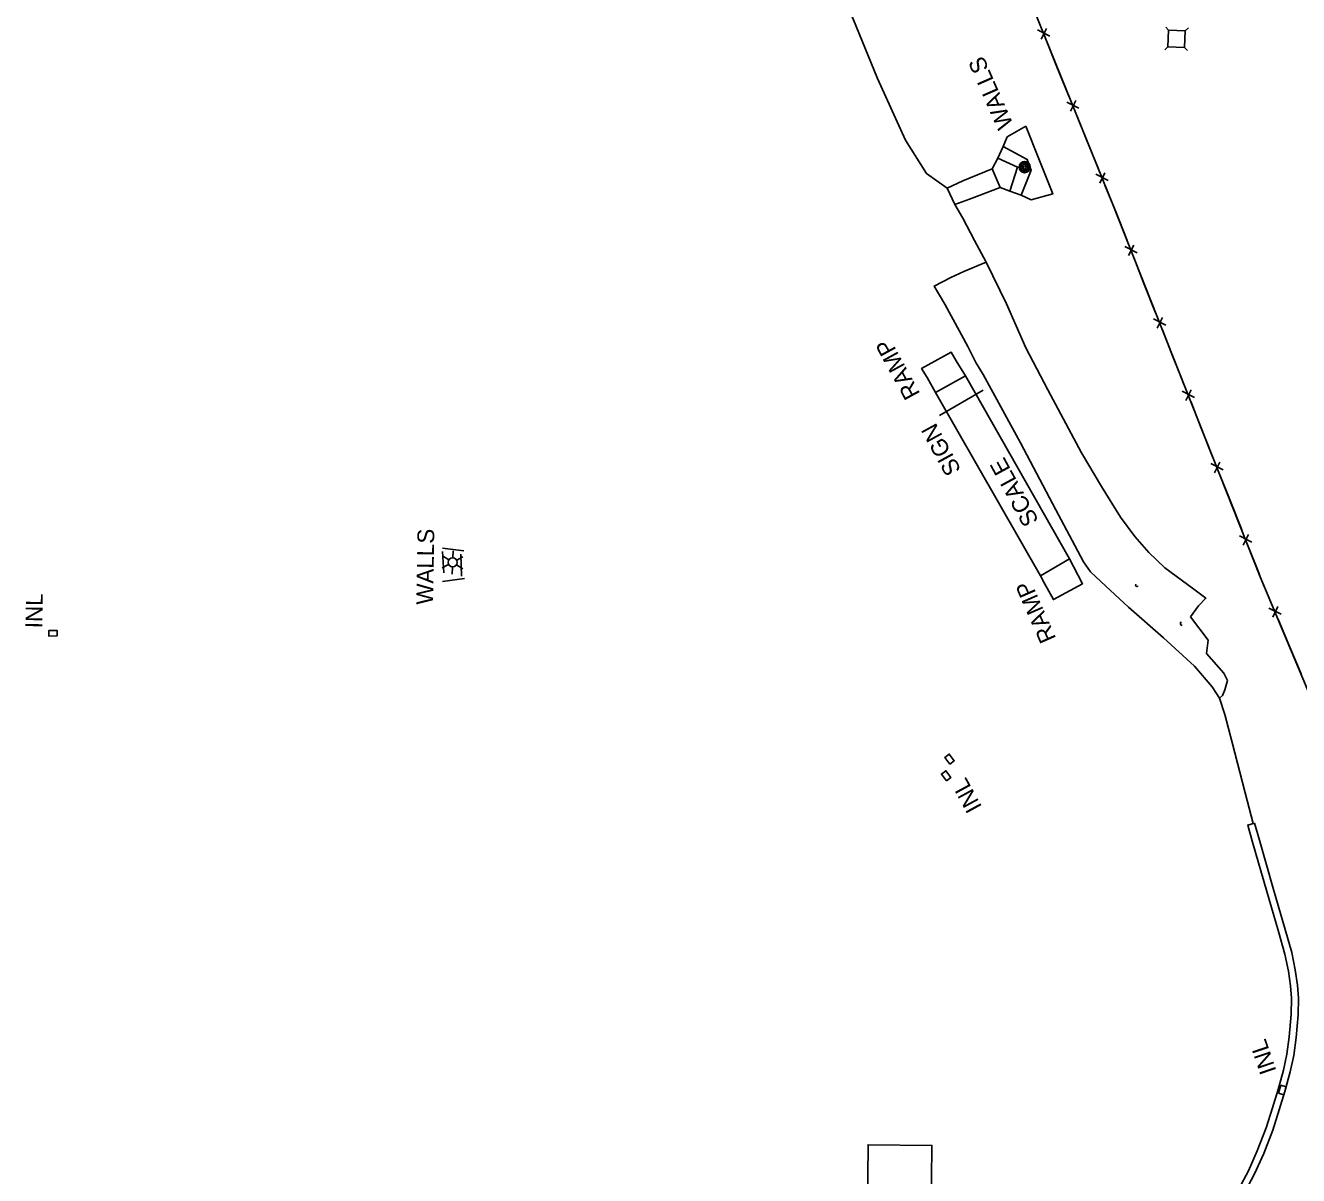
# Model space of a CAD drawing. Extents: x 353423 to 364002, y 127000 to 201942.
# Drawn here: x 358113.8 to 358569.3, y 132893.9 to 133305.5 of the extents above; entities that cross this region are included whole.
import ezdxf

# ---------------------------------------------------------------- set-up
doc = ezdxf.new("R2010")
doc.units = 0
for name, color, linetype in [('E_DTM_SlopeBottom', 7, 'Continuous'), ('E_LAND_BrushLine', 7, 'Continuous'), ('E_MISCPROP', 7, 'Continuous'), ('E_SGN', 7, 'Continuous'), ('E_WTR_FlowLine', 7, 'Continuous')]:
    doc.layers.add(name, color=color, linetype=linetype)

msp = doc.modelspace()

# ---------------------------------------------------------------- linework, layer by layer
at = {"layer": 'E_DTM_SlopeBottom'}
for p, q in [((358480.27, 133301.65), (358475.87, 133303.88)), ((358477.2, 133300.59), (358479.09, 133304.38)), ((358490.74, 133275.84), (358486.34, 133278.06)), ((358487.68, 133274.78), (358489.56, 133278.56)), ((358501.21, 133250.02), (358496.82, 133252.25)), ((358498.15, 133248.96), (358500.04, 133252.74)), ((358511.53, 133224.12), (358507.15, 133226.39)), ((358508.45, 133223.09), (358510.38, 133226.86)), ((358521.76, 133198.21), (358517.39, 133200.48)), ((358518.69, 133197.18), (358520.61, 133200.94)), ((358532.01, 133172.31), (358527.63, 133174.57)), ((358528.94, 133171.27), (358530.86, 133175.04)), ((358542.29, 133146.41), (358537.91, 133148.67)), ((358539.22, 133145.38), (358541.13, 133149.14)), ((358552.57, 133120.52), (358548.18, 133122.78)), ((358549.49, 133119.48), (358551.41, 133123.25)), ((358563.11, 133094.77), (358558.68, 133096.94)), ((358560.06, 133093.67), (358561.9, 133097.48))]:
    msp.add_line(p, q, dxfattribs=at)
for points in [[(358725.68, 132583.74), (358758.72, 132601.14), (358713.52, 132713.04), (358681.9, 132791.31), (358650.4, 132872.83), (358629.23, 132926.93), (358604.43, 132991.52), (358574.94, 133062.09), (358555.62, 133108.12), (358526.45, 133181.6), (358502.84, 133241.38), (358474.77, 133310.6), (358451.95, 133368.81), (358422.16, 133444.07), (358395.86, 133513.55)], [(358482.84, 133290.7), (358479.09, 133299.92)], [(358487.09, 133280.21), (358482.84, 133290.7)], [(358493.31, 133264.88), (358489.57, 133274.11)], [(358497.56, 133254.39), (358493.31, 133264.88)], [(358463.56, 133262.09), (358461.67, 133257.99), (358468.78, 133254.72), (358466.04, 133246.17), (358470.04, 133244.73)], [(358466.04, 133246.17), (358462.59, 133247.5), (358459.73, 133254.16), (358461.67, 133257.99)], [(358503.76, 133239.06), (358502.84, 133241.38), (358500.04, 133248.29)], [(358507.92, 133228.53), (358503.76, 133239.06)], [(358513.99, 133213.14), (358510.34, 133222.4)], [(358518.15, 133202.61), (358513.99, 133213.14)], [(358524.23, 133187.23), (358520.57, 133196.49)], [(358528.4, 133176.71), (358526.45, 133181.6), (358524.23, 133187.23)], [(358446.81, 133185.44), (358450.08, 133180.04)], [(358436.4, 133179.5), (358439.4, 133174.05)], [(358534.5, 133161.33), (358530.83, 133170.59)], [(358538.67, 133150.81), (358534.5, 133161.33)], [(358544.78, 133135.44), (358541.1, 133144.69)], [(358548.95, 133124.92), (358544.78, 133135.44)], [(358263.06, 133118.44), (358270.68, 133117.45)], [(358555.05, 133109.54), (358551.38, 133118.8)], [(358263.42, 133109.6), (358263, 133117.16)], [(358269.59, 133116.3), (358269.84, 133108.41)], [(358487.38, 133114.52), (358488.76, 133111.85)], [(358559.41, 133099.09), (358555.62, 133108.12), (358555.05, 133109.54)], [(358270.83, 133107.53), (358262.97, 133106.41)], [(358476.91, 133108.47), (358478.24, 133106.02)], [(358565.81, 133083.84), (358561.95, 133093.02)], [(358125.16, 133086.97), (358125.1, 133088.97), (358122.1, 133088.88), (358122.16, 133086.88), (358125.16, 133086.97)], [(358570.19, 133073.41), (358565.81, 133083.84)], [(358444.51, 133041.08), (358446.1, 133042.28), (358444.3, 133044.68), (358442.7, 133043.47), (358444.51, 133041.08)], [(358443.3, 133035.15), (358444.9, 133036.35), (358443.1, 133038.75), (358441.5, 133037.54), (358443.3, 133035.15)], [(358562.14, 132923.31), (358564.07, 132922.76), (358564.9, 132925.64), (358562.97, 132926.2), (358562.14, 132923.31)]]:
    msp.add_lwpolyline(points, dxfattribs=at)
msp.add_lwpolyline([(358471.73, 133269.39), (358476.33, 133257.74), (358481.35, 133245.14), (358473.59, 133243.07), (358470.04, 133244.73), (358473.61, 133253.65), (358472.19, 133257.53), (358463.56, 133262.09), (358465, 133265.59)], close=True, dxfattribs=at)
for centre, major_axis, ratio, start_param, end_param in [((358512.07, 133105.79), (-0.93, -1.04), 0.516553, 5.356084, 7.210314), ((358528.2, 133091.55), (-1.18, -0.3), 0.679495, 5.356056, 7.210287)]:
    msp.add_ellipse(centre, major_axis=major_axis, ratio=ratio, start_param=start_param, end_param=end_param, dxfattribs=at)
at = {"layer": 'E_LAND_BrushLine'}
for p, q in [((358265.24, 133114.24), (358263.03, 133115.64)), ((358266.7, 133114.95), (358266.81, 133117.47)), ((358268.13, 133114.04), (358270.33, 133115.25)), ((358265.2, 133112.53), (358262.88, 133111.38)), ((358266.55, 133111.67), (358266.43, 133109.07)), ((358268.05, 133112.41), (358270.22, 133111.01))]:
    msp.add_line(p, q, dxfattribs=at)
msp.add_lwpolyline([(358440.8, 133165.86), (358456.5, 133174.91)], dxfattribs=at)
for centre, radius in [((358471.3, 133254.76), 2.02), ((358471.29, 133254.76), 1.52), ((358471.33, 133254.76), 1.01), ((358471.32, 133254.76), 0.502), ((358266.65, 133113.31), 1.64)]:
    msp.add_circle(centre, radius, dxfattribs=at)
at = {"layer": 'E_MISCPROP'}
for points in [[(358443.57, 133247.22), (358436.22, 133252.47), (358428.71, 133264.4), (358418.61, 133286.51), (358410.95, 133305.49), (358406.51, 133316.14)], [(358459.73, 133254.16), (358449.18, 133249.88), (358443.57, 133247.22)], [(358443.57, 133247.22), (358446.28, 133241.44)], [(358446.28, 133241.44), (358451.6, 133243.28), (358462.59, 133247.5)], [(358553.04, 133019.85), (358550.14, 133030.87), (358545.6, 133048.81), (358542.9, 133058.83), (358541.07, 133064.65), (358538.33, 133068.72), (358532.07, 133076.11), (358520.94, 133086.27), (358508.45, 133097.24), (358500.37, 133104.82), (358494.89, 133109.87), (358492.3, 133113.45), (358489.26, 133119.29), (358482.43, 133132.08), (358469.83, 133156.11), (358456.47, 133180.6), (358453.79, 133184.83), (358450.91, 133190.61), (358442.74, 133205.75), (358438.94, 133212.21), (358444.94, 133215.24), (358449.5, 133217.37), (358457.49, 133220.71), (358453.38, 133228.49), (358449.17, 133236.5), (358446.28, 133241.44)], [(358457.49, 133220.71), (358464.85, 133205.86), (358471.74, 133190.14), (358479.58, 133175.02), (358491.6, 133152.48), (358498.83, 133140.4), (358505.59, 133129.48), (358510.71, 133122.55), (358515.73, 133116.85), (358521.43, 133111.4), (358531.88, 133103.67), (358536.18, 133100.45), (358533.48, 133097.74), (358530.61, 133093.82)], [(358446.81, 133185.44), (358445.05, 133188.5), (358434.42, 133182.68), (358436.4, 133179.5)], [(358488.76, 133111.85), (358492.02, 133105.67), (358481.61, 133100.01), (358478.24, 133106.02)], [(358530.61, 133093.82), (358536.91, 133085.45), (358536.33, 133080.66), (358542.55, 133073.67), (358543.88, 133071.05), (358542.95, 133067.71), (358542.14, 133065.68), (358541.07, 133064.65)], [(358547.92, 132889.15), (358551.34, 132895.54), (358554.5, 132902.71), (358557.7, 132910.99), (358560.01, 132918.11), (358562.03, 132924.64), (358563.89, 132931.52), (358565.12, 132937.26), (358565.93, 132943.52), (358566.62, 132951.55), (358566.72, 132957.31), (358566.47, 132961.72), (358565.65, 132966.99), (358564.41, 132973.12), (358562.14, 132981.19), (358557.98, 132995.53), (358552.88, 133013.15), (358551.11, 133019.3), (358553.52, 133019.99)], [(358550.1, 132887.92), (358553.59, 132894.45), (358556.82, 132901.75), (358560.05, 132910.15), (358562.39, 132917.35), (358564.43, 132923.94), (358566.32, 132930.93), (358567.59, 132936.84), (358568.42, 132943.25), (358569.11, 132951.43), (358569.22, 132957.36), (358568.96, 132961.98), (358568.11, 132967.43), (358566.84, 132973.71), (358564.55, 132981.87), (358560.38, 132996.22), (358555.28, 133013.84), (358553.52, 133019.99)]]:
    msp.add_lwpolyline(points, dxfattribs=at)
at = {"layer": 'E_SGN'}
for p, q in [((358522.79, 133303.79), (358521.77, 133304.89)), ((358529.88, 133304.56), (358528.78, 133303.55)), ((358522.54, 133297.8), (358521.44, 133296.78)), ((358529.55, 133296.45), (358528.53, 133297.55))]:
    msp.add_line(p, q, dxfattribs=at)
msp.add_lwpolyline([(358528.53, 133297.55), (358528.78, 133303.55), (358522.79, 133303.79), (358522.54, 133297.8)], close=True, dxfattribs=at)
at = {"layer": 'E_WTR_FlowLine'}
msp.add_lwpolyline([(358450.08, 133180.04), (358487.38, 133114.52), (358476.91, 133108.47), (358439.4, 133174.05)], close=True, dxfattribs=at)
msp.add_lwpolyline([(358417.69, 132768.44), (358413.86, 132768.48), (358415.27, 132904.89), (358438.14, 132904.65), (358436.76, 132770.8)], dxfattribs=at)

# ---------------------------------------------------------------- texts
at = {"layer": 'E_DTM_SlopeBottom'}
for s, rotation, p in [('WALLS', 113.6546, (358467.36, 133269.94)), ('RAMP', 118.6546, (358434.05, 133173.65)), ('WALLS', 89.0198, (358259.62, 133098.1)), ('RAMP', 113.6546, (358482.64, 133086.07)), ('INL', 89.0214, (358119.77, 133089.68)), ('INL', 118.6546, (358456.18, 133025.76)), ('INL', 108.6546, (358561.45, 132931.3))]:
    msp.add_text(s, height=6, rotation=rotation, dxfattribs=at).set_placement(p)
at = {"layer": 'E_LAND_BrushLine'}
msp.add_text('SIGN', height=6, rotation=118.6546, dxfattribs=at).set_placement((358448.71, 133146.4))
at = {"layer": 'E_WTR_FlowLine'}
msp.add_text('SCALE', height=6, rotation=118.6546, dxfattribs=at).set_placement((358476.48, 133128.24))

doc.saveas('drawing.dxf')
